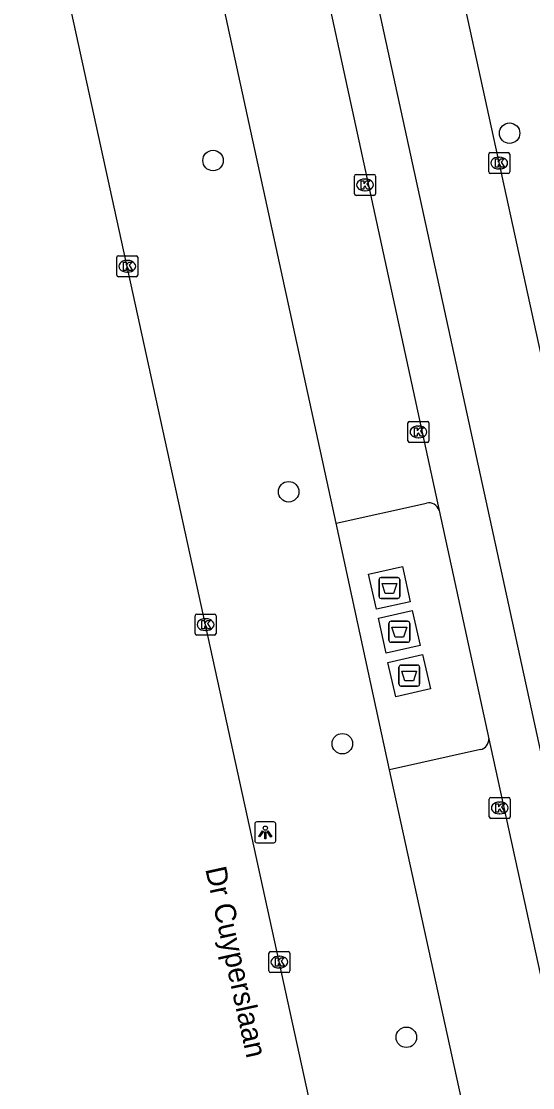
# Model space of a CAD drawing. Extents: x 160557 to 161245, y 385330 to 386505.
# Drawn here: x 160765.4 to 160789.8, y 385649.9 to 385700.8 of the extents above; entities that cross this region are included whole.
import ezdxf

# ---------------------------------------------------------------- set-up
doc = ezdxf.new("R2010")
doc.units = 0
for name, color, linetype in [('IMGEO_Afval_apart_plaats', 7, 'Continuous'), ('IMGEO_Boom', 7, 'Continuous'), ('IMGEO_Fietspad_gesloten', 7, 'Continuous'), ('IMGEO_Kolk', 7, 'Continuous'), ('IMGEO_Lichtpunt', 7, 'Continuous'), ('IMGEO_Openbare_ruimte_label', 7, 'Continuous'), ('IMGEO_Parkeervlak_open', 7, 'Continuous'), ('IMGEO_Rijbaan_lokaal_gesloten', 7, 'Continuous'), ('IMGEO_Voetpad_gesloten', 7, 'Continuous'), ('IMGEO_Voetpad_open', 7, 'Continuous')]:
    doc.layers.add(name, color=color, linetype=linetype)

msp = doc.modelspace()

# ---------------------------------------------------------------- linework, layer by layer
at = {"layer": 'IMGEO_Afval_apart_plaats'}
for p, q in [((160782.492, 385673.312), (160782.492, 385674.112)), ((160782.492, 385674.112), (160782.492, 385673.312)), ((160782.592, 385674.212), (160783.382, 385674.212)), ((160783.382, 385674.212), (160782.592, 385674.212)), ((160783.482, 385674.112), (160783.482, 385673.312)), ((160783.482, 385673.312), (160783.482, 385674.112)), ((160783.382, 385673.212), (160782.592, 385673.212)), ((160782.592, 385673.212), (160783.382, 385673.212)), ((160782.964, 385671.221), (160782.964, 385672.021)), ((160782.964, 385672.021), (160782.964, 385671.221)), ((160783.064, 385672.121), (160783.854, 385672.121)), ((160783.854, 385672.121), (160783.064, 385672.121)), ((160783.954, 385672.021), (160783.954, 385671.221)), ((160783.954, 385671.221), (160783.954, 385672.021)), ((160783.854, 385671.121), (160783.064, 385671.121)), ((160783.064, 385671.121), (160783.854, 385671.121)), ((160783.439, 385669.131), (160783.439, 385669.931)), ((160783.439, 385669.931), (160783.439, 385669.131)), ((160783.539, 385670.031), (160784.329, 385670.031)), ((160784.329, 385670.031), (160783.539, 385670.031)), ((160784.429, 385669.931), (160784.429, 385669.131)), ((160784.429, 385669.131), (160784.429, 385669.931)), ((160784.329, 385669.031), (160783.539, 385669.031)), ((160783.539, 385669.031), (160784.329, 385669.031))]:
    msp.add_line(p, q, dxfattribs=at)
for points in [[(160782.635, 385673.926), (160783.339, 385673.926), (160783.19, 385673.456), (160782.784, 385673.456), (160782.635, 385673.926)], [(160783.107, 385671.835), (160783.811, 385671.835), (160783.662, 385671.365), (160783.256, 385671.365), (160783.107, 385671.835)], [(160783.582, 385669.745), (160784.286, 385669.745), (160784.137, 385669.275), (160783.731, 385669.275), (160783.582, 385669.745)]]:
    msp.add_lwpolyline(points, dxfattribs=at)
for centre, start, end in [((160782.592, 385674.112), 90, 180), ((160782.592, 385674.112), 90, 180), ((160783.382, 385674.112), 0, 90), ((160783.382, 385674.112), 360, 90), ((160782.592, 385673.312), 180, 270), ((160782.592, 385673.312), 180, 270), ((160783.382, 385673.312), 270, 0), ((160783.382, 385673.312), 270, 0), ((160783.064, 385672.021), 90, 180), ((160783.064, 385672.021), 90, 180), ((160783.854, 385672.021), 0, 90), ((160783.854, 385672.021), 360, 90), ((160783.064, 385671.221), 180, 270), ((160783.064, 385671.221), 180, 270), ((160783.854, 385671.221), 270, 0), ((160783.854, 385671.221), 270, 0), ((160783.539, 385669.931), 90, 180), ((160783.539, 385669.931), 90, 180), ((160784.329, 385669.931), 0, 90), ((160784.329, 385669.931), 360, 90), ((160783.539, 385669.131), 180, 270), ((160783.539, 385669.131), 180, 270), ((160784.329, 385669.131), 270, 0), ((160784.329, 385669.131), 270, 0)]:
    msp.add_arc(centre, 0.1, start, end, dxfattribs=at)
at = {"layer": 'IMGEO_Boom'}
for centre in [(160788.722, 385695.412), (160774.572, 385694.11), (160778.179, 385678.304), (160780.741, 385666.281), (160783.796, 385652.273)]:
    msp.add_circle(centre, 0.489, dxfattribs=at)
at = {"layer": 'IMGEO_Fietspad_gesloten'}
for points in [[(160792.659, 385673.698), (160784.067, 385713.042), (160782.839, 385719.202)], [(160801.984, 385611.891), (160778.796, 385718.312)]]:
    msp.add_lwpolyline(points, dxfattribs=at)
at = {"layer": 'IMGEO_Kolk'}
for p, q in [((160787.727, 385693.562), (160787.727, 385694.414)), ((160787.802, 385694.488), (160788.654, 385694.488)), ((160788.215, 385694.268), (160788.24, 385694.268)), ((160788.728, 385694.414), (160788.728, 385693.562)), ((160781.322, 385692.518), (160781.322, 385693.37)), ((160781.397, 385693.444), (160782.249, 385693.444)), ((160781.81, 385693.224), (160781.835, 385693.224)), ((160782.323, 385693.37), (160782.323, 385692.518)), ((160788.654, 385693.488), (160787.802, 385693.488)), ((160788.238, 385693.708), (160788.213, 385693.708)), ((160782.249, 385692.444), (160781.397, 385692.444)), ((160781.833, 385692.664), (160781.808, 385692.664)), ((160769.979, 385688.638), (160769.979, 385689.49)), ((160770.054, 385689.564), (160770.906, 385689.564)), ((160770.467, 385689.344), (160770.492, 385689.344)), ((160770.98, 385689.49), (160770.98, 385688.638)), ((160770.49, 385688.784), (160770.465, 385688.784)), ((160770.906, 385688.564), (160770.054, 385688.564)), ((160783.871, 385680.733), (160783.871, 385681.585)), ((160783.946, 385681.659), (160784.798, 385681.659)), ((160784.872, 385681.585), (160784.872, 385680.733)), ((160784.359, 385681.439), (160784.384, 385681.439)), ((160784.798, 385680.659), (160783.946, 385680.659)), ((160784.382, 385680.879), (160784.357, 385680.879)), ((160773.716, 385671.538), (160773.716, 385672.39)), ((160773.791, 385672.464), (160774.643, 385672.464)), ((160774.717, 385672.39), (160774.717, 385671.538)), ((160774.204, 385672.244), (160774.229, 385672.244)), ((160774.643, 385671.464), (160773.791, 385671.464)), ((160774.227, 385671.684), (160774.202, 385671.684)), ((160787.826, 385663.716), (160788.678, 385663.716)), ((160787.751, 385662.79), (160787.751, 385663.642)), ((160788.239, 385663.496), (160788.264, 385663.496)), ((160788.752, 385663.642), (160788.752, 385662.79)), ((160788.678, 385662.716), (160787.826, 385662.716)), ((160788.262, 385662.936), (160788.237, 385662.936)), ((160777.235, 385655.436), (160777.235, 385656.288)), ((160777.31, 385656.362), (160778.162, 385656.362)), ((160777.723, 385656.142), (160777.748, 385656.142)), ((160778.236, 385656.288), (160778.236, 385655.436)), ((160777.746, 385655.582), (160777.721, 385655.582)), ((160778.162, 385655.362), (160777.31, 385655.362))]:
    msp.add_line(p, q, dxfattribs=at)
for points in [[(160787.727, 385693.562), (160787.727, 385694.414)], [(160787.802, 385694.488), (160788.654, 385694.488)], [(160788.728, 385694.414), (160788.728, 385693.562)], [(160788.048, 385694.188), (160788.171, 385694.188), (160788.171, 385694.037), (160788.301, 385694.188), (160788.465, 385694.188), (160788.319, 385694.037), (160788.472, 385693.788), (160788.32, 385693.788), (160788.235, 385693.952), (160788.171, 385693.885), (160788.171, 385693.788), (160788.048, 385693.788), (160788.048, 385694.188)], [(160781.322, 385692.518), (160781.322, 385693.37)], [(160781.397, 385693.444), (160782.249, 385693.444)], [(160782.323, 385693.37), (160782.323, 385692.518)], [(160788.654, 385693.488), (160787.802, 385693.488)], [(160781.643, 385693.144), (160781.766, 385693.144), (160781.766, 385692.993), (160781.896, 385693.144), (160782.06, 385693.144), (160781.914, 385692.993), (160782.067, 385692.744), (160781.915, 385692.744), (160781.83, 385692.908), (160781.766, 385692.841), (160781.766, 385692.744), (160781.643, 385692.744), (160781.643, 385693.144)], [(160782.249, 385692.444), (160781.397, 385692.444)], [(160769.979, 385688.638), (160769.979, 385689.49)], [(160770.054, 385689.564), (160770.906, 385689.564)], [(160770.3, 385689.264), (160770.423, 385689.264), (160770.423, 385689.113), (160770.553, 385689.264), (160770.717, 385689.264), (160770.571, 385689.113), (160770.724, 385688.864), (160770.572, 385688.864), (160770.487, 385689.028), (160770.423, 385688.961), (160770.423, 385688.864), (160770.3, 385688.864), (160770.3, 385689.264)], [(160770.98, 385689.49), (160770.98, 385688.638)], [(160770.906, 385688.564), (160770.054, 385688.564)], [(160783.871, 385680.733), (160783.871, 385681.585)], [(160783.946, 385681.659), (160784.798, 385681.659)], [(160784.872, 385681.585), (160784.872, 385680.733)], [(160784.192, 385681.359), (160784.315, 385681.359), (160784.315, 385681.208), (160784.445, 385681.359), (160784.609, 385681.359), (160784.463, 385681.208), (160784.616, 385680.959), (160784.464, 385680.959), (160784.379, 385681.123), (160784.315, 385681.056), (160784.315, 385680.959), (160784.192, 385680.959), (160784.192, 385681.359)], [(160784.798, 385680.659), (160783.946, 385680.659)], [(160773.716, 385671.538), (160773.716, 385672.39)], [(160773.791, 385672.464), (160774.643, 385672.464)], [(160774.717, 385672.39), (160774.717, 385671.538)], [(160774.037, 385672.164), (160774.16, 385672.164), (160774.16, 385672.013), (160774.29, 385672.164), (160774.454, 385672.164), (160774.308, 385672.013), (160774.461, 385671.764), (160774.309, 385671.764), (160774.224, 385671.928), (160774.16, 385671.861), (160774.16, 385671.764), (160774.037, 385671.764), (160774.037, 385672.164)], [(160774.643, 385671.464), (160773.791, 385671.464)], [(160787.826, 385663.716), (160788.678, 385663.716)], [(160787.751, 385662.79), (160787.751, 385663.642)], [(160788.072, 385663.416), (160788.195, 385663.416), (160788.195, 385663.265), (160788.325, 385663.416), (160788.489, 385663.416), (160788.343, 385663.265), (160788.496, 385663.016), (160788.344, 385663.016), (160788.259, 385663.18), (160788.195, 385663.113), (160788.195, 385663.016), (160788.072, 385663.016), (160788.072, 385663.416)], [(160788.752, 385663.642), (160788.752, 385662.79)], [(160788.678, 385662.716), (160787.826, 385662.716)], [(160777.235, 385655.436), (160777.235, 385656.288)], [(160777.31, 385656.362), (160778.162, 385656.362)], [(160778.236, 385656.288), (160778.236, 385655.436)], [(160777.556, 385656.062), (160777.679, 385656.062), (160777.679, 385655.911), (160777.809, 385656.062), (160777.973, 385656.062), (160777.827, 385655.911), (160777.98, 385655.662), (160777.828, 385655.662), (160777.743, 385655.826), (160777.679, 385655.759), (160777.679, 385655.662), (160777.556, 385655.662), (160777.556, 385656.062)], [(160778.162, 385655.362), (160777.31, 385655.362)]]:
    msp.add_lwpolyline(points, dxfattribs=at)
for centre, start, end in [((160787.804, 385694.412), 91.552, 178.448), ((160787.804, 385694.412), 91.552, 178.448), ((160788.652, 385694.412), 1.552, 88.448), ((160788.652, 385694.412), 1.552, 88.448), ((160781.399, 385693.368), 91.552, 178.448), ((160781.399, 385693.368), 91.552, 178.448), ((160782.247, 385693.368), 1.552, 88.448), ((160782.247, 385693.368), 1.552, 88.448), ((160787.804, 385693.564), 181.552, 268.448), ((160787.804, 385693.564), 181.552, 268.448), ((160788.652, 385693.564), 271.552, 358.448), ((160788.652, 385693.564), 271.552, 358.448), ((160781.399, 385692.52), 181.552, 268.448), ((160781.399, 385692.52), 181.552, 268.448), ((160782.247, 385692.52), 271.552, 358.448), ((160782.247, 385692.52), 271.552, 358.448), ((160770.056, 385689.488), 91.552, 178.448), ((160770.056, 385689.488), 91.552, 178.448), ((160770.904, 385689.488), 1.552, 88.448), ((160770.904, 385689.488), 1.552, 88.448), ((160770.056, 385688.64), 181.552, 268.448), ((160770.056, 385688.64), 181.552, 268.448), ((160770.904, 385688.64), 271.552, 358.448), ((160770.904, 385688.64), 271.552, 358.448), ((160783.948, 385681.583), 91.552, 178.448), ((160783.948, 385681.583), 91.552, 178.448), ((160784.796, 385681.583), 1.552, 88.448), ((160784.796, 385681.583), 1.552, 88.448), ((160783.948, 385680.735), 181.552, 268.448), ((160783.948, 385680.735), 181.552, 268.448), ((160784.796, 385680.735), 271.552, 358.448), ((160784.796, 385680.735), 271.552, 358.448), ((160773.793, 385672.388), 91.552, 178.448), ((160773.793, 385672.388), 91.552, 178.448), ((160774.641, 385672.388), 1.552, 88.448), ((160774.641, 385672.388), 1.552, 88.448), ((160773.793, 385671.54), 181.552, 268.448), ((160773.793, 385671.54), 181.552, 268.448), ((160774.641, 385671.54), 271.552, 358.448), ((160774.641, 385671.54), 271.552, 358.448), ((160787.828, 385663.64), 91.552, 178.448), ((160787.828, 385663.64), 91.552, 178.448), ((160788.676, 385663.64), 1.552, 88.448), ((160788.676, 385663.64), 1.552, 88.448), ((160787.828, 385662.792), 181.552, 268.448), ((160787.828, 385662.792), 181.552, 268.448), ((160788.676, 385662.792), 271.552, 358.448), ((160788.676, 385662.792), 271.552, 358.448), ((160777.312, 385656.286), 91.552, 178.448), ((160777.312, 385656.286), 91.552, 178.448), ((160778.16, 385656.286), 1.552, 88.448), ((160778.16, 385656.286), 1.552, 88.448), ((160777.312, 385655.438), 181.552, 268.448), ((160777.312, 385655.438), 181.552, 268.448), ((160778.16, 385655.438), 271.552, 358.448), ((160778.16, 385655.438), 271.552, 358.448)]:
    msp.add_arc(centre, 0.0765, start, end, dxfattribs=at)
for centre, major_axis, ratio, start_param, end_param in [((160788.214, 385693.988), (-0.387, 0.002), 0.722429, 4.712389, 7.853982), ((160788.239, 385693.988), (-0.39, 0.002), 0.717154, 1.570796, 4.712389), ((160781.809, 385692.944), (-0.387, 0.002), 0.722429, 4.712389, 7.853982), ((160781.834, 385692.944), (-0.39, 0.002), 0.717154, 1.570796, 4.712389), ((160770.466, 385689.064), (-0.387, 0.002), 0.722429, 4.712389, 7.853982), ((160770.491, 385689.064), (-0.39, 0.002), 0.717154, 1.570796, 4.712389), ((160784.358, 385681.159), (-0.387, 0.002), 0.722429, 4.712389, 7.853982), ((160784.383, 385681.159), (-0.39, 0.002), 0.717154, 1.570796, 4.712389), ((160774.203, 385671.964), (-0.387, 0.002), 0.722429, 4.712389, 7.853982), ((160774.228, 385671.964), (-0.39, 0.002), 0.717154, 1.570796, 4.712389), ((160788.238, 385663.216), (-0.387, 0.002), 0.722429, 4.712389, 7.853982), ((160788.263, 385663.216), (-0.39, 0.002), 0.717154, 1.570796, 4.712389), ((160777.722, 385655.862), (-0.387, 0.002), 0.722429, 4.712389, 7.853982), ((160777.747, 385655.862), (-0.39, 0.002), 0.717154, 1.570796, 4.712389)]:
    msp.add_ellipse(centre, major_axis=major_axis, ratio=ratio, start_param=start_param, end_param=end_param, dxfattribs=at)
at = {"layer": 'IMGEO_Lichtpunt'}
for p, q in [((160776.564, 385662.456), (160776.564, 385661.649)), ((160776.564, 385662.456), (160776.564, 385661.649)), ((160777.466, 385662.551), (160776.658, 385662.551)), ((160777.466, 385662.551), (160776.658, 385662.551)), ((160777.56, 385661.649), (160777.56, 385662.456)), ((160777.56, 385661.649), (160777.56, 385662.456)), ((160776.658, 385661.555), (160777.466, 385661.555)), ((160776.658, 385661.555), (160777.466, 385661.555))]:
    msp.add_line(p, q, dxfattribs=at)
for points in [[(160776.938, 385662.12), (160776.977, 385662.092), (160776.789, 385661.83), (160776.751, 385661.857), (160776.938, 385662.12)], [(160777.04, 385662.072), (160777.087, 385662.072), (160777.087, 385661.75), (160777.04, 385661.75), (160777.04, 385662.072)], [(160777.15, 385662.092), (160777.188, 385662.119), (160777.375, 385661.857), (160777.336, 385661.829), (160777.15, 385662.092)]]:
    msp.add_lwpolyline(points, dxfattribs=at)
msp.add_circle((160777.063, 385662.254), 0.0994, dxfattribs=at)
for centre, start, end in [((160776.658, 385662.456), 90, 180), ((160776.658, 385662.456), 90, 180), ((160777.466, 385662.456), 0, 90), ((160777.466, 385662.456), 0, 90), ((160776.658, 385661.649), 180, 270), ((160776.658, 385661.649), 180, 270), ((160777.466, 385661.649), 270, 0), ((160777.466, 385661.649), 270, 360)]:
    msp.add_arc(centre, 0.0946, start, end, dxfattribs=at)
at = {"layer": 'IMGEO_Parkeervlak_open'}
for points in [[(160780.449, 385676.798), (160771.9, 385716.053)], [(160786.851, 385647.37), (160782.985, 385665.035)]]:
    msp.add_lwpolyline(points, dxfattribs=at)
at = {"layer": 'IMGEO_Rijbaan_lokaal_gesloten'}
msp.add_lwpolyline([(160786.759, 385614.588), (160786.539, 385615.58), (160765.423, 385712.202)], dxfattribs=at)
at = {"layer": 'IMGEO_Voetpad_gesloten'}
for points in [[(160782.365, 385672.694), (160781.989, 385674.367), (160783.609, 385674.731), (160783.985, 385673.058), (160782.365, 385672.694)], [(160782.837, 385670.603), (160782.461, 385672.276), (160784.081, 385672.64), (160784.457, 385670.967), (160782.837, 385670.603)], [(160783.296, 385668.52), (160782.917, 385670.158), (160784.572, 385670.541), (160784.951, 385668.903), (160783.296, 385668.52)]]:
    msp.add_lwpolyline(points, dxfattribs=at)
at = {"layer": 'IMGEO_Voetpad_open'}
for points in [[(160776.746, 385717.092), (160785.354, 385677.416)], [(160780.449, 385676.798), (160784.761, 385677.762)], [(160785.354, 385677.416), (160787.727, 385666.519)], [(160782.985, 385665.035), (160780.449, 385676.798)], [(160787.727, 385666.519), (160799.679, 385611.855)], [(160787.326, 385665.998), (160782.985, 385665.035)]]:
    msp.add_lwpolyline(points, dxfattribs=at)
for centre, radius, start, end in [((160784.877, 385677.279), 0.496, 15.9919, 103.4832), ((160787.231, 385666.486), 0.497, 281.0485, 3.7824)]:
    msp.add_arc(centre, radius, start, end, dxfattribs=at)

# ---------------------------------------------------------------- texts
at = {"layer": 'IMGEO_Openbare_ruimte_label'}
msp.add_text('Dr Cuyperslaan', height=1, rotation=282.3548, dxfattribs=at).set_placement((160774.196, 385660.306))

doc.saveas('drawing.dxf')
